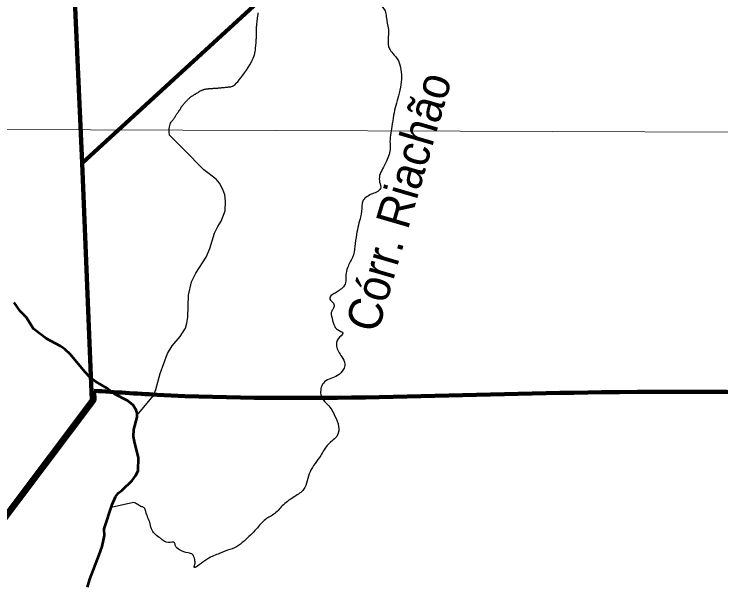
# Model space of a CAD drawing. Extents: x -1643653 to 4543381, y 1624270 to 13878484.
# Drawn here: x 704507 to 714916, y 8942686 to 8951069 of the extents above; entities that cross this region are included whole.
import ezdxf

# ---------------------------------------------------------------- set-up
doc = ezdxf.new("R2010")
doc.units = 0
doc.header["$LTSCALE"] = 200
for name, color, linetype, lineweight in [('1', 7, 'Continuous', 13), ('24', 7, 'Continuous', 25), ('26', 7, 'Continuous', 106), ('28', 7, 'Continuous', 53), ('60', 7, 'Continuous', 13), ('9', 7, 'Continuous', 90)]:
    doc.layers.add(name, color=color, linetype=linetype, lineweight=lineweight)
doc.layers.add('49', color=7, linetype='Continuous')

msp = doc.modelspace()

# ---------------------------------------------------------------- linework, layer by layer
at = {"layer": '1'}
msp.add_line((565315.3, 8949866.8), (791497.7, 8949052.2), dxfattribs=at)
at = {"layer": '24'}
msp.add_line((706264.7, 8943870.5), (705937.8, 8943795.8), dxfattribs=at)
for points in [[(707335.3, 8949965.8), (707343.4, 8949967), (707351.5, 8949968.2), (707359.7, 8949969.2), (707368, 8949970.1), (707376.3, 8949971), (707384.6, 8949971.8), (707392.9, 8949972.5), (707401.3, 8949973.2), (707409.7, 8949973.8), (707418.2, 8949974.3), (707426.8, 8949974.9), (707435.5, 8949975.4), (707444.3, 8949975.9), (707453.3, 8949976.5), (707462.4, 8949977), (707471.6, 8949977.5), (707480.8, 8949978.1), (707490.1, 8949978.7), (707499.4, 8949979.3), (707508.7, 8949980.1), (707517.9, 8949980.8), (707527.1, 8949981.7), (707536.2, 8949982.6), (707545.5, 8949983.6), (707554.9, 8949984.6), (707564.5, 8949985.6), (707574.4, 8949986.7), (707584.7, 8949987.8), (707595.5, 8949988.9), (707606.7, 8949990), (707618.3, 8949991.1), (707630.1, 8949992.2), (707642.1, 8949993.3), (707654.1, 8949994.5), (707666, 8949995.7), (707677.6, 8949997), (707688.8, 8949998.3), (707699.6, 8949999.9), (707710.4, 8950002.2), (707721.5, 8950006), (707733.5, 8950012.1), (707746.8, 8950021), (707762, 8950033.6), (707779.3, 8950050.5), (707799.4, 8950072.5), (707822.3, 8950099.8), (707847.6, 8950131.9), (707874.3, 8950167.3), (707901.5, 8950205.1), (707928.3, 8950244.1), (707953.9, 8950283.2), (707977.4, 8950321.1), (707997.9, 8950356.8), (708014.7, 8950389.4), (708028.1, 8950419.1), (708038.5, 8950446.2), (708046.4, 8950471.1), (708052.2, 8950494.3), (708056.5, 8950516.3), (708059.6, 8950537.3), (708062.1, 8950557.8), (708064.2, 8950578.2), (708066.1, 8950598.2), (708067.8, 8950617.9), (708069.4, 8950636.8), (708070.7, 8950654.8), (708071.8, 8950671.8), (708072.8, 8950687.4), (708073.6, 8950701.6), (708074.2, 8950714.1), (708074.7, 8950725.1), (708075.1, 8950735), (708075.3, 8950743.8), (708075.5, 8950751.9), (708075.6, 8950759.5), (708075.7, 8950766.9), (708075.8, 8950774.2), (708075.9, 8950781.8), (708075.9, 8950789.6), (708076, 8950797.8), (708076.2, 8950806.4), (708076.3, 8950815.6), (708076.6, 8950825.3), (708076.8, 8950835.8), (708077.2, 8950846.9), (708077.7, 8950858.9), (708078.2, 8950871.8), (708079, 8950885.6), (708080, 8950900.5), (708081.2, 8950916.4), (708082.7, 8950933.6), (708084.7, 8950952), (708087, 8950971.7), (708089.7, 8950992.8), (708092.7, 8951015.1), (708095.8, 8951038.3), (708098.8, 8951062.2), (708101.5, 8951086.6)], [(707103, 8949843.3), (707109.6, 8949848.4), (707116.2, 8949853.3), (707122.7, 8949858), (707129.3, 8949862.5), (707136, 8949866.9), (707142.6, 8949871.1), (707149.3, 8949875.3), (707156.1, 8949879.4), (707162.9, 8949883.5), (707169.8, 8949887.6), (707176.7, 8949891.7), (707183.6, 8949895.8), (707190.4, 8949899.8), (707197.1, 8949903.8), (707203.7, 8949907.7), (707210, 8949911.6), (707216.1, 8949915.5), (707222, 8949919.2), (707227.5, 8949922.9), (707233, 8949926.5), (707238.3, 8949930), (707243.6, 8949933.4), (707248.9, 8949936.6), (707254.3, 8949939.8), (707259.8, 8949942.8), (707265.6, 8949945.6), (707271.6, 8949948.3), (707277.8, 8949950.8), (707284.2, 8949953.2), (707290.9, 8949955.5), (707297.8, 8949957.5), (707304.9, 8949959.5), (707312.2, 8949961.3), (707319.7, 8949962.9), (707327.4, 8949964.4), (707335.3, 8949965.8)], [(707005.5, 8949071.8), (706794.5, 8949287.1), (706791.8, 8949336), (706791.8, 8949375.1), (706794.1, 8949406), (706798.3, 8949430), (706803.9, 8949448.5), (706810.8, 8949462.9), (706818.3, 8949474.8), (706826.2, 8949485.3), (706834.1, 8949495.9), (706842, 8949506.5), (706849.7, 8949517.1), (706857.2, 8949527.6), (706864.4, 8949537.9), (706871.4, 8949547.9), (706878, 8949557.5), (706884.2, 8949566.6), (706890, 8949575.2), (706895.4, 8949583.2), (706900.5, 8949590.8), (706905.2, 8949598), (706909.8, 8949604.8), (706914.2, 8949611.4), (706918.5, 8949617.8), (706922.7, 8949624), (706926.9, 8949630.2), (706931, 8949636.2), (706935.2, 8949642.2), (706939.2, 8949648.1), (706943.1, 8949653.8), (706946.9, 8949659.5), (706950.5, 8949665), (706953.9, 8949670.4), (706957.1, 8949675.6), (706960.2, 8949680.7), (706963.2, 8949685.8), (706966.1, 8949690.8), (706969.2, 8949695.8), (706972.4, 8949700.9), (706975.8, 8949706), (706979.6, 8949711.2), (706983.6, 8949716.6), (706988, 8949722.1), (706992.7, 8949727.7), (706997.5, 8949733.4), (707002.5, 8949739.2), (707007.6, 8949745), (707012.8, 8949750.9), (707017.9, 8949756.7), (707023, 8949762.6), (707028, 8949768.5), (707033, 8949774.4), (707038.1, 8949780.3), (707043.2, 8949786.2), (707048.4, 8949792), (707053.8, 8949797.9), (707059.4, 8949803.8), (707065.2, 8949809.7), (707071.2, 8949815.5), (707077.3, 8949821.3), (707083.6, 8949827), (707090, 8949832.6), (707096.5, 8949838.1), (707103, 8949843.3)], [(706318.1, 8945157.8), (706558.5, 8945449.1), (706593.8, 8945534.1), (706659.1, 8945772.7), (706765.2, 8946065.5), (706837, 8946180.3), (706950.8, 8946315.4), (707030.1, 8946442.2), (707051.3, 8946511.7), (707065.5, 8946600.1), (707074.4, 8946928.9), (707120.5, 8947121.8), (707182.7, 8947250.3), (707335.4, 8947487.7), (707390.2, 8947616.9), (707459.2, 8947840.2), (707507, 8947940.8), (707556.4, 8948018.2), (707613.4, 8948168.5), (707621.6, 8948310.7), (707609.1, 8948405.1), (707580.3, 8948486.2), (707531.2, 8948578), (707480.2, 8948638.3), (707302.3, 8948774), (707005.5, 8949071.8)]]:
    msp.add_lwpolyline(points, dxfattribs=at)
at = {"layer": '24', "lineweight": 53}
for points in [[(705832.8, 8943474.1), (705832.2, 8943483.4), (705948.7, 8943839), (706001.1, 8943954.5), (706040.2, 8944007.2), (706100.5, 8944053.4), (706243.1, 8944196.5), (706294.6, 8944261.8), (706335.3, 8944339.1), (706341.1, 8944535.4), (706282.4, 8944747.1), (706266.1, 8944843.4), (706272.3, 8944945.6), (706319.3, 8945130.2), (706317, 8945185.3), (706304, 8945230.7), (706260.8, 8945306.2), (706182.6, 8945367.1), (705978.7, 8945474.4), (705872.5, 8945557.9), (705704.5, 8945652.5), (705622.4, 8945719.5), (705553.2, 8945790.5), (705334.1, 8946058.7), (705261.1, 8946123.8), (705190.9, 8946173.3), (704977.8, 8946288.6), (704792.6, 8946429), (704685.4, 8946600), (704597.4, 8946688.7), (704507.1, 8946819.4)], [(705588.8, 8942621.5), (705620.6, 8942742.3), (705760.4, 8943097.5), (705802.3, 8943224.2), (705838.5, 8943384.3), (705832.8, 8943474.1)]]:
    msp.add_lwpolyline(points, dxfattribs=at)
at = {"layer": '24'}
for points in [[(710764.5, 8952700.7), (710808.6, 8952628.5), (710796.5, 8952588.4), (710732.4, 8952468.1), (710692.3, 8952383.8), (710547.9, 8952271.5), (710451.7, 8952187.3), (710375.5, 8952135.1), (710311.4, 8952030.8), (710235.2, 8951906.5), (710171.1, 8951786.1), (710139, 8951641.7), (710082.8, 8951517.4), (709994.7, 8951429.1), (709898.4, 8951365), (709874.4, 8951284.7), (709890.4, 8951220.5), (709970.6, 8951120.3), (709986.6, 8951028), (710018.7, 8950843.5), (710034.7, 8950558.7), (710082.8, 8950490.5), (710167.1, 8950382.2), (710187.1, 8950322), (710211.2, 8950177.6), (710203.1, 8950033.2), (710167.1, 8949864.7), (710094.9, 8949579.9), (710070.8, 8949411.4), (710042.8, 8949159.9), (710046.8, 8949099.7), (710030.7, 8948999.5), (709990.6, 8948903.2), (709934.5, 8948786.9), (709890.4, 8948690.6), (709890.4, 8948590.3), (709902.4, 8948498), (709846.3, 8948445.9), (709766.1, 8948413.8), (709685.9, 8948365.7), (709641.8, 8948313.5), (709629.8, 8948249.3), (709609.8, 8948080.9), (709577.7, 8947960.5), (709549.6, 8947820.1), (709525.6, 8947643.6), (709489.5, 8947483.2), (709449.4, 8947406.9), (709417.3, 8947330.7), (709393.2, 8947226.4), (709385.2, 8947106.1), (709357.2, 8947049.9), (709293, 8946997.8), (709236.9, 8946957.7), (709176.7, 8946925.6)], [(709176.7, 8946925.6), (709156.7, 8946869.4), (709176.7, 8946841.3), (709216.8, 8946793.2), (709212.8, 8946737.1), (709184.8, 8946692.9), (709188.8, 8946588.6), (709228.9, 8946464.3), (709269, 8946420.2), (709348.3, 8946367.6), (709278.6, 8946282.4), (709255.4, 8946174.1), (709332.8, 8946019.3), (709379.2, 8945910.9), (709356, 8945833.6), (709270.9, 8945740.7), (709077.4, 8945647.8), (709031, 8945570.4), (709046.4, 8945400.2), (709123.8, 8945315), (709232.2, 8945144.8), (709286.4, 8944990), (709270.9, 8944866.1), (709131.6, 8944726.8), (709023.2, 8944564.3), (708866.1, 8944324.4), (708770.1, 8944064.3), (708640.1, 8943959.1), (708473, 8943838.3), (708346, 8943708.3), (708209.8, 8943621.6), (708073.6, 8943479.2), (707894, 8943302.8), (707782.6, 8943216.1), (707649.5, 8943166.6), (707510.2, 8943110.8), (707315.1, 8943011.8), (707157.2, 8942922), (707169.6, 8942959.1), (707166.5, 8943030.3), (707135.6, 8943104.6), (707070.6, 8943126.3), (706943.7, 8943172.8), (706884.8, 8943231.6), (706869.3, 8943274.9), (706779.6, 8943281.1), (706661.9, 8943343), (706587.6, 8943398.7), (706538.1, 8943460.7), (706510.2, 8943556.6), (706445.2, 8943739.3), (706423.6, 8943791.9), (706374, 8943813.6), (706321.4, 8943844.5), (706264.7, 8943870.5)]]:
    msp.add_spline(points, degree=3, dxfattribs=at)
at = {"layer": '26'}
msp.add_lwpolyline([(705684.5, 8945517.6), (705690.1, 8945380.8), (702000.4, 8940474.9)], dxfattribs=at)
msp.add_spline([(723248, 8945546.2), (721577.7, 8945486.6), (713159.8, 8945495.8), (706613.6, 8945459.1), (705684.5, 8945517.6)], degree=3, dxfattribs=at)
at = {"layer": '28'}
msp.add_lwpolyline([(701918.9, 8940415.3), (705690.1, 8945380.8), (705684.5, 8945517.6)], dxfattribs=at)
msp.add_spline([(705684.5, 8945517.6), (706613.6, 8945459.1), (713159.8, 8945495.8), (721577.7, 8945486.6), (723248, 8945546.2)], degree=3, dxfattribs=at)
at = {"layer": '60', "lineweight": 25}
msp.add_spline([(814781, 9009175.5), (814787.2, 9009173.4), (814796.9, 9009173.4), (814799.4, 9009172.4), (814805.1, 9009174.5), (814805.6, 9009176.5), (814811.7, 9009179.5), (814811.7, 9009179.5), (814801.5, 9009181), (814790.7, 9009181.5), (814784.1, 9009183.1), (814777.4, 9009185.1), (814778.4, 9009175.5)], degree=3, dxfattribs=at)
at = {"layer": '9'}
for points in [[(705081.2, 8958366.8), (705509.2, 8948874.2), (720755.9, 8962863.6), (723053.6, 8963740.6)], [(705509.2, 8948874.2), (705653.5, 8945380.8), (701918.9, 8940415.3), (694874, 8947402.7)]]:
    msp.add_lwpolyline(points, dxfattribs=at)

# ---------------------------------------------------------------- texts
at = {"layer": '49', "width": 0.95}
msp.add_text('Córr. Riachão', height=500, rotation=73.734, dxfattribs=at).set_placement((709860.9, 8946353.1))

doc.saveas('drawing.dxf')
